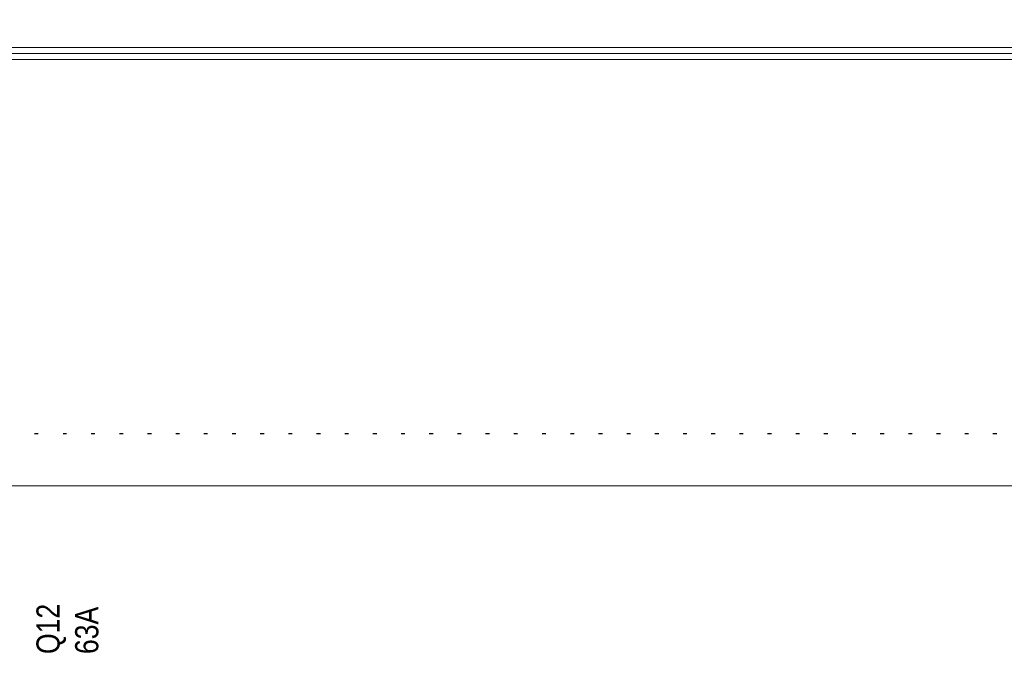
# Model space of a CAD drawing. Header units: millimetres. Extents: x -1290 to 1795, y -4192 to -1311.
# Tile 460 of 656: x 1467 to 1493, y -3616 to -3599. Entities that reach past the tile are written whole.
import ezdxf

# ---------------------------------------------------------------- set-up
doc = ezdxf.new("R2010")
doc.units = ezdxf.units.MM
doc.layers.add('51', color=7, linetype='Continuous')
doc.layers.add('Aparatura', color=7, linetype='Continuous', lineweight=13)
doc.styles.get("Standard").update_dxf_attribs({"font": 'ARIALN.TTF', "width": 0.8})

# ---------------------------------------------------------------- blocks, each defined once
blk = doc.blocks.new('*U186')
at = {"layer": '51', "color": 255}
for points in [[(394.957517, -50.190095), (394.46688, -50.190095)], [(398.599692, -50.190095), (398.153821, -50.190095)], [(402.284843, -50.190095), (401.794205, -50.190095)], [(405.927017, -50.190095), (405.43638, -50.190095)], [(409.569192, -50.190095), (409.078555, -50.190095)], [(413.211367, -50.190095), (412.72073, -50.190095)], [(416.851752, -50.190095), (416.362905, -50.190095)], [(420.493926, -50.190095), (420.003289, -50.190095)], [(424.136101, -50.190095), (423.645464, -50.190095)], [(427.778276, -50.190095), (427.287639, -50.190095)], [(431.41866, -50.190095), (430.929814, -50.190095)], [(435.060835, -50.190095), (434.570198, -50.190095)], [(438.70301, -50.190095), (438.212373, -50.190095)], [(442.345185, -50.190095), (441.854548, -50.190095)], [(445.98736, -50.190095), (445.496723, -50.190095)], [(449.627744, -50.190095), (449.138898, -50.190095)], [(453.269919, -50.190095), (452.779282, -50.190095)], [(456.912094, -50.190095), (456.421457, -50.190095)], [(460.554269, -50.190095), (460.108398, -50.190095)], [(464.239419, -50.190095), (463.750573, -50.190095)], [(467.881594, -50.190095), (467.390957, -50.190095)], [(471.523769, -50.190095), (471.033132, -50.190095)], [(475.165944, -50.190095), (474.675307, -50.190095)], [(478.808119, -50.190095), (478.317482, -50.190095)], [(482.448503, -50.190095), (481.959657, -50.190095)], [(486.090678, -50.190095), (485.600041, -50.190095)], [(489.732853, -50.190095), (489.242216, -50.190095)], [(493.375028, -50.190095), (492.884391, -50.190095)], [(497.015412, -50.190095), (496.526566, -50.190095)], [(500.657587, -50.190095), (500.168741, -50.190095)], [(504.299762, -50.190095), (503.809125, -50.190095)], [(507.941937, -50.190095), (507.4513, -50.190095)], [(511.584112, -50.190095), (511.093475, -50.190095)], [(515.224496, -50.190095), (514.735649, -50.190095)], [(518.866671, -50.190095), (518.376034, -50.190095)]]:
    blk.add_lwpolyline(points, dxfattribs=at)
blk = doc.blocks.new('*U226')

msp = doc.modelspace()

# ---------------------------------------------------------------- linework, layer by layer
at = {"layer": 'Aparatura', "color": 7, "lineweight": 13}
for points in [[(1404.273, -3599.954), (1550.296, -3599.954), (1550.296, -3590.081), (1550.296, -3588.951), (1404.273, -3588.951), (1404.273, -3590.081), (1404.273, -3599.954)], [(1404.273, -3599.954), (1550.296, -3599.954), (1550.296, -3590.081), (1550.296, -3588.951), (1404.273, -3588.951), (1404.273, -3590.081), (1404.273, -3599.954)], [(1554.341, -3599.955), (1401.365, -3599.955), (1401.28, -3599.955), (1400.228, -3599.955), (1400.228, -3769.866), (1554.341, -3769.866), (1554.341, -3599.955)], [(1554.26, -3769.552), (1554.26, -3600.268), (1400.308, -3600.268), (1400.308, -3769.552), (1554.26, -3769.552)], [(1543.028, -3758.443), (1411.541, -3758.443), (1411.541, -3611.293), (1543.028, -3611.293), (1543.028, -3758.443)]]:
    msp.add_lwpolyline(points, close=True, dxfattribs=at)
for points in [[(1400.228, -3600.11), (1554.341, -3600.11)], [(1554.338, -3599.954), (1400.231, -3599.954)], [(1554.26, -3600.268), (1400.308, -3600.268)], [(1543.028, -3611.293), (1411.541, -3611.293)]]:
    msp.add_lwpolyline(points, dxfattribs=at)

# ---------------------------------------------------------------- block references
at = {"layer": 'Aparatura', "color": 7, "lineweight": 13, "xscale": 0.2, "yscale": 0.2, "zscale": 0.2}
msp.add_blockref('*U186', (1388.984, -3599.91), dxfattribs=at)
at = {"layer": 'Aparatura', "color": 7, "lineweight": 13}
ref = msp.add_blockref('*U226', (1425.977, -3539.942), dxfattribs=dict(at, xscale=0.2, yscale=0.2, zscale=0.2))
ref.add_attrib('Oznaczenie', 'Q12', (1468.527, -3615.642), dxfattribs={"layer": '0', "height": 0.6, "rotation": 90, "flags": 2})
ref.add_attrib('Pr¹d znamionowy', '63A', (1469.527, -3615.642), dxfattribs={"layer": '0', "height": 0.6, "rotation": 90, "flags": 2})

doc.saveas('drawing.dxf')
